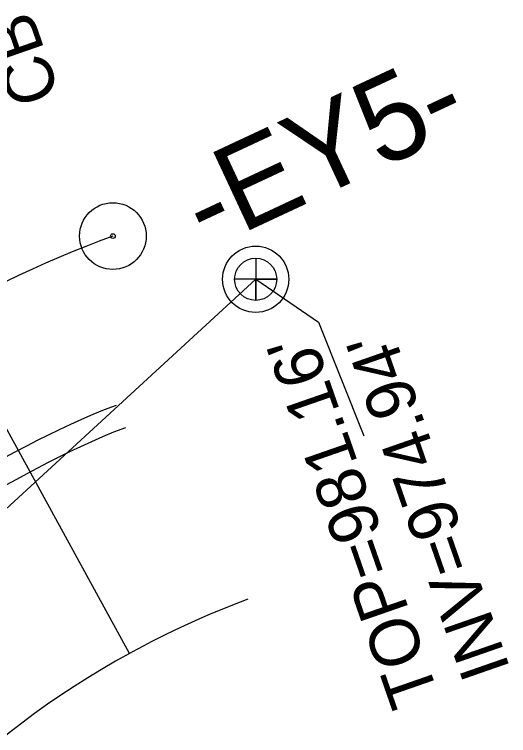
# Model space of a CAD drawing. Extents: x 1614611 to 1617571, y 898867 to 905462.
# Drawn here: x 1616618.9 to 1616659.1, y 903723.7 to 903782.3 of the extents above; entities that cross this region are included whole.
import ezdxf

# ---------------------------------------------------------------- set-up
doc = ezdxf.new("R2010")
doc.units = 0
for name, color, linetype in [('Exist Boundary Watershed Residential C 05', 7, 'Continuous'), ('Exist Horizontal Alignment Tick Label', 7, 'Continuous'), ('Exist Right of Way Width CELL', 7, 'Continuous'), ('Exist Survey Centerline Point CELL', 7, 'Continuous'), ('Exist Utilities Sanitary Sewer Manhole Leader', 7, 'Continuous'), ('Exist Utilities Sanitary Sewer Manhole Text', 7, 'Continuous'), ('Exist Utilities Sanitary Sewer UG Line', 7, 'Continuous'), ('Exist Utilities Sanitary Sewer UG Line Invert Elevation', 7, 'Continuous'), ('Old_Level_21', 7, 'Continuous'), ('Prop Drainage Structure Catch Basin Adjust Label', 7, 'Continuous'), ('Prop Earthen Structure Cut Ditch Special Back of Curb Detail CELL', 7, 'Continuous'), ('Prop Easement Permanent Drainage', 7, 'Continuous'), ('Raster_Level_2', 7, 'Continuous'), ('Scratch_Level_9', 7, 'Continuous')]:
    doc.layers.add(name, color=color, linetype=linetype)

# ---------------------------------------------------------------- blocks, each defined once
blk = doc.blocks.new('EXIST UTILITIES SANITARY SEWER MANHOLE')
at = {"layer": 'Old_Level_21'}
blk.add_lwpolyline([(0, 0.03425), (0, -0.03425), (0, 0), (0.03425, 0), (-0.03425, 0)], dxfattribs=at)
for radius in [0.05389, 0.03425]:
    blk.add_circle((0, 0), radius, dxfattribs=at)
blk = doc.blocks.new('EXIST SURVEY CENTERLINE POINT')
at = {"layer": 'Exist Survey Centerline Point CELL'}
for radius in [0.0542, 0.00375]:
    blk.add_circle((0, 0), radius, dxfattribs=at)

msp = doc.modelspace()

# ---------------------------------------------------------------- linework, layer by layer
at = {"layer": 'Exist Boundary Watershed Residential C 05'}
msp.add_line((1616627.909, 903748.683), (1616626.935, 903748.322), dxfattribs=at)
msp.add_ellipse((1616660.111, 903670.415), major_axis=(-66.194, 52.872), ratio=0.997863, start_param=5.788055, end_param=6.521801, dxfattribs=at)
at = {"layer": 'Exist Right of Way Width CELL'}
msp.add_line((1616628.247, 903730.337), (1616612.626, 903758.81), dxfattribs=at)
at = {"layer": 'Exist Utilities Sanitary Sewer Manhole Leader'}
msp.add_lwpolyline([(1616638.506, 903760.746), (1616643.618, 903757.253), (1616647.292, 903748.022)], dxfattribs=at)
at = {"layer": 'Exist Utilities Sanitary Sewer UG Line'}
msp.add_line((1616565.935, 903694.106), (1616638.506, 903760.746), dxfattribs=at)
at = {"layer": 'Prop Earthen Structure Cut Ditch Special Back of Curb Detail CELL'}
for start, end in [(110.4, 118.74993), (118.74993, 151.63333)]:
    msp.add_arc((1616663.202, 903666.622), 72.674, start, end, dxfattribs=at)
at = {"layer": 'Raster_Level_2'}
msp.add_arc((1616663.202, 903666.622), 104.174, 110.4, 151.63333, dxfattribs=at)
at = {"layer": 'Scratch_Level_9'}
msp.add_line((1616627.145, 903750.498), (1616626.177, 903750.138), dxfattribs=at)
msp.add_ellipse((1616659.48, 903670.878), major_axis=(-66.279, 54.817), ratio=0.997948, start_param=5.800339, end_param=6.538128, dxfattribs=at)

# ---------------------------------------------------------------- block references
at = {"layer": 'Exist Horizontal Alignment Tick Label', "xscale": 50, "yscale": 50, "rotation": 1.7967031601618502e-12}
msp.add_blockref('EXIST SURVEY CENTERLINE POINT', (1616626.89, 903764.262), dxfattribs=at)
at = {"layer": 'Old_Level_21', "xscale": 50, "yscale": 50}
msp.add_blockref('EXIST UTILITIES SANITARY SEWER MANHOLE', (1616638.506, 903760.746), dxfattribs=at)

# ---------------------------------------------------------------- texts
at = {"layer": 'Exist Utilities Sanitary Sewer Manhole Text'}
msp.add_text("TOP=981.16'", height=4, rotation=109.17682, dxfattribs=at).set_placement((1616653.449, 903726.839))
at = {"layer": 'Exist Utilities Sanitary Sewer UG Line Invert Elevation'}
msp.add_text("INV=974.94'", height=4, rotation=109.17682, dxfattribs=at).set_placement((1616659.239, 903729.061))
at = {"layer": 'Prop Drainage Structure Catch Basin Adjust Label'}
msp.add_text('-EY5-', height=7, rotation=25.02009, dxfattribs=at).set_placement((1616634.502, 903763.095))
at = {"layer": 'Prop Easement Permanent Drainage'}
msp.add_text('CB', height=4, rotation=109.17682, dxfattribs=at).set_placement((1616622.631, 903775.72))

doc.saveas('drawing.dxf')
